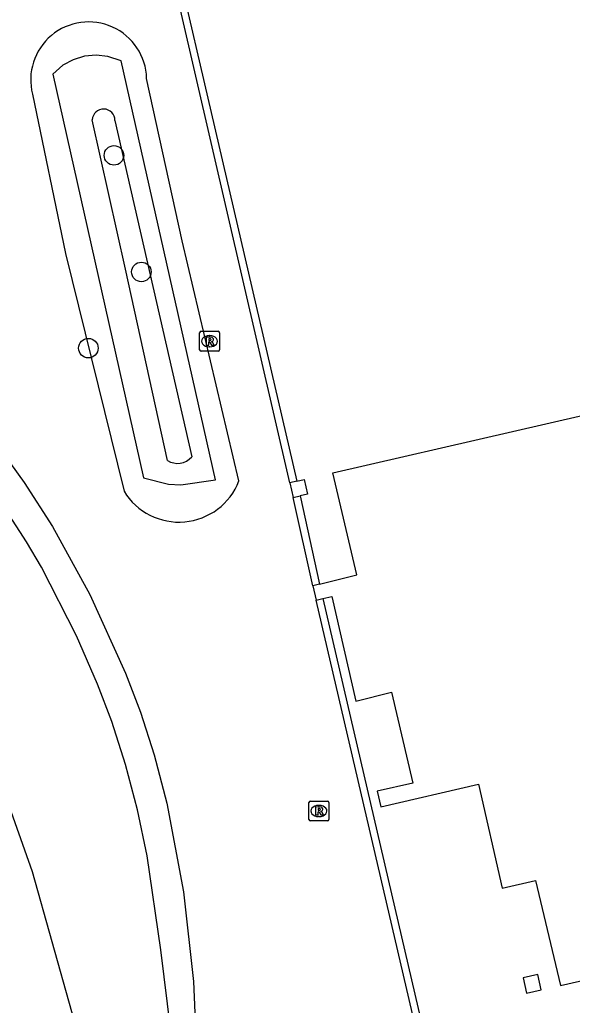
# Model space of a CAD drawing. Extents: x 156414 to 157775, y 382335 to 383765.
# Drawn here: x 156520.57 to 156548.24, y 383290.75 to 383340.12 of the extents above; entities that cross this region are included whole.
import ezdxf

# ---------------------------------------------------------------- set-up
doc = ezdxf.new("R2010")
doc.units = 0
for name, color, linetype in [('IMGEO_Boom', 7, 'Continuous'), ('IMGEO_Groenvoorziening', 7, 'Continuous'), ('IMGEO_Muur', 7, 'Continuous'), ('IMGEO_Pand', 7, 'Continuous'), ('IMGEO_Rioolput', 7, 'Continuous'), ('IMGEO_Voetpad_halfverhard', 7, 'Continuous')]:
    doc.layers.add(name, color=color, linetype=linetype)

msp = doc.modelspace()

# ---------------------------------------------------------------- linework, layer by layer
at = {"layer": 'IMGEO_Boom'}
for centre in [(156525.294, 383333.329), (156526.667, 383327.488), (156524.014, 383323.672)]:
    msp.add_circle(centre, 0.489, dxfattribs=at)
at = {"layer": 'IMGEO_Groenvoorziening'}
for points in [[(156525.662, 383338.065), (156524.994, 383338.282), (156524.408, 383338.348), (156523.821, 383338.293), (156523.257, 383338.121), (156522.739, 383337.839), (156522.224, 383337.402), (156526.775, 383317.175), (156528.019, 383316.863), (156528.639, 383316.83), (156530.384, 383317.077), (156525.662, 383338.065)], [(156531.549, 383317.018), (156528.709, 383329.046), (156526.93, 383337.184)], [(156521.214, 383336.39), (156522.863, 383328.404), (156525.799, 383316.502)], [(156525.874, 383327.629), (156524.207, 383335.11)], [(156525.345, 383335.075), (156529.189, 383318.227)], [(156527.969, 383318.045), (156525.874, 383327.629)], [(156501.754, 383321.125), (156501.123, 383321.208), (156501.146, 383319.557), (156501.833, 383319.362), (156503.105, 383318.28), (156504.428, 383317.956), (156506.857, 383318.231), (156510.123, 383317.579), (156512.285, 383315.782), (156514.713, 383312.022), (156517.984, 383306.47), (156521.19, 383297.454), (156524.152, 383286.928), (156526.792, 383273.018), (156527.17, 383264.414), (156533.729, 383254.257), (156538.133, 383243.112), (156540.393, 383235.501), (156543.966, 383224.444), (156545.398, 383217.329)]]:
    msp.add_lwpolyline(points, dxfattribs=at)
for centre, radius, start, end in [((156524.027, 383337.11), 2.904, 1.4646, 194.3519), ((156524.776, 383335.081), 0.569, 359.4086, 177.0681), ((156528.472, 383318.85), 0.95, 237.9811, 318.9886), ((156528.547, 383318.174), 3.217, 211.3135, 338.9424)]:
    msp.add_arc(centre, radius, start, end, dxfattribs=at)
at = {"layer": 'IMGEO_Muur'}
for points in [[(156534.097, 383316.932), (156523.921, 383361.007)], [(156524.222, 383361.076), (156534.45, 383317.01)], [(156535.249, 383311.769), (156534.261, 383316.189)], [(156534.622, 383316.269), (156535.587, 383311.853)], [(156545.703, 383266.883), (156535.412, 383311.039)], [(156535.757, 383311.125), (156546.014, 383266.956)]]:
    msp.add_lwpolyline(points, dxfattribs=at)
at = {"layer": 'IMGEO_Pand'}
for points in [[(156535.587, 383311.853), (156537.454, 383312.319), (156536.257, 383317.428), (156554.246, 383321.562), (156555.519, 383315.962)], [(156534.45, 383317.01), (156534.097, 383316.932)], [(156534.097, 383316.932), (156534.261, 383316.189)], [(156534.45, 383317.01), (156534.82, 383317.091), (156534.984, 383316.349), (156534.622, 383316.269)], [(156534.261, 383316.189), (156534.622, 383316.269)], [(156535.587, 383311.853), (156535.249, 383311.769)], [(156535.249, 383311.769), (156535.412, 383311.039)], [(156535.412, 383311.039), (156535.757, 383311.125)], [(156535.757, 383311.125), (156536.21, 383311.238), (156537.403, 383305.981), (156539.198, 383306.443), (156540.253, 383301.879), (156538.478, 383301.477), (156538.657, 383300.687), (156543.551, 383301.835), (156544.733, 383296.614), (156546.406, 383297), (156547.659, 383291.746), (156556.588, 383293.788), (156556.766, 383292.95), (156557.499, 383293.118), (156557.291, 383294.025), (156561.735, 383295.045), (156561.943, 383294.139), (156562.388, 383294.241)], [(156545.953, 383291.356), (156546.685, 383291.523), (156546.511, 383292.292), (156545.778, 383292.126), (156545.953, 383291.356)]]:
    msp.add_lwpolyline(points, dxfattribs=at)
at = {"layer": 'IMGEO_Rioolput'}
for p, q in [((156529.58, 383323.591), (156529.58, 383324.443)), ((156529.655, 383324.517), (156530.507, 383324.517)), ((156530.068, 383324.297), (156530.093, 383324.297)), ((156530.581, 383324.443), (156530.581, 383323.591)), ((156530.507, 383323.517), (156529.655, 383323.517)), ((156530.091, 383323.737), (156530.066, 383323.737)), ((156535.056, 383300.059), (156535.056, 383300.911)), ((156535.131, 383300.985), (156535.983, 383300.985)), ((156535.544, 383300.765), (156535.569, 383300.765)), ((156536.057, 383300.911), (156536.057, 383300.059)), ((156535.567, 383300.205), (156535.542, 383300.205)), ((156535.983, 383299.985), (156535.131, 383299.985))]:
    msp.add_line(p, q, dxfattribs=at)
for points in [[(156529.58, 383323.591), (156529.58, 383324.443)], [(156529.655, 383324.517), (156530.507, 383324.517)], [(156530.581, 383324.443), (156530.581, 383323.591)], [(156530.169, 383324.215), (156529.917, 383324.217), (156529.917, 383323.817)], [(156529.917, 383323.817), (156530.041, 383323.817), (156530.041, 383323.979), (156530.052, 383323.979)], [(156530.095, 383324.136), (156530.041, 383324.136), (156530.041, 383324.055)], [(156530.041, 383324.055), (156530.093, 383324.055)], [(156530.099, 383323.95), (156530.17, 383323.817), (156530.31, 383323.817), (156530.245, 383323.943)], [(156530.507, 383323.517), (156529.655, 383323.517)], [(156535.056, 383300.059), (156535.056, 383300.911)], [(156535.131, 383300.985), (156535.983, 383300.985)], [(156535.645, 383300.683), (156535.393, 383300.685), (156535.393, 383300.285)], [(156535.571, 383300.604), (156535.517, 383300.604), (156535.517, 383300.523)], [(156536.057, 383300.911), (156536.057, 383300.059)], [(156535.393, 383300.285), (156535.517, 383300.285), (156535.517, 383300.447), (156535.528, 383300.447)], [(156535.517, 383300.523), (156535.569, 383300.523)], [(156535.575, 383300.418), (156535.646, 383300.285), (156535.786, 383300.285), (156535.721, 383300.411)], [(156535.983, 383299.985), (156535.131, 383299.985)]]:
    msp.add_lwpolyline(points, dxfattribs=at)
for centre, radius, start, end in [((156529.657, 383324.441), 0.0765, 91.552, 178.448), ((156529.657, 383324.441), 0.0765, 91.552, 178.448), ((156530.505, 383324.441), 0.0765, 1.552, 88.448), ((156530.505, 383324.441), 0.0765, 1.552, 88.448), ((156530.051, 383323.926), 0.0533, 26.0293, 88.6989), ((156530.077, 383324.244), 0.19, 274.7715, 282.9687), ((156530.101, 383324.04), 0.0964, 77.0061, 93.1865), ((156530.115, 383324.097), 0.0378, 276.6634, 79.6772), ((156530.168, 383324.105), 0.109, 350.3612, 89.416), ((156530.166, 383324.105), 0.112, 277.5842, 350.9817), ((156530.15, 383323.89), 0.108, 29.5134, 73.7905), ((156529.657, 383323.593), 0.0765, 181.552, 268.448), ((156529.657, 383323.593), 0.0765, 181.552, 268.448), ((156530.505, 383323.593), 0.0765, 271.552, 358.448), ((156530.505, 383323.593), 0.0765, 271.552, 358.448), ((156535.133, 383300.909), 0.0765, 91.552, 178.448), ((156535.133, 383300.909), 0.0765, 91.552, 178.448), ((156535.577, 383300.508), 0.0964, 77.0061, 93.1865), ((156535.591, 383300.565), 0.0378, 276.6634, 79.6772), ((156535.644, 383300.573), 0.109, 350.3612, 89.416), ((156535.981, 383300.909), 0.0765, 1.552, 88.448), ((156535.981, 383300.909), 0.0765, 1.552, 88.448), ((156535.527, 383300.394), 0.0533, 26.0293, 88.6989), ((156535.553, 383300.712), 0.19, 274.7715, 282.9687), ((156535.642, 383300.573), 0.112, 277.5842, 350.9817), ((156535.626, 383300.358), 0.108, 29.5134, 73.7905), ((156535.133, 383300.061), 0.0765, 181.552, 268.448), ((156535.133, 383300.061), 0.0765, 181.552, 268.448), ((156535.981, 383300.061), 0.0765, 271.552, 358.448), ((156535.981, 383300.061), 0.0765, 271.552, 358.448)]:
    msp.add_arc(centre, radius, start, end, dxfattribs=at)
for centre, major_axis, ratio, start_param, end_param in [((156530.067, 383324.017), (-0.387, 0.002), 0.722429, 4.712389, 7.853982), ((156530.092, 383324.017), (-0.39, 0.002), 0.717154, 1.570796, 4.712389), ((156535.543, 383300.485), (-0.387, 0.002), 0.722429, 4.712389, 7.853982), ((156535.568, 383300.485), (-0.39, 0.002), 0.717154, 1.570796, 4.712389)]:
    msp.add_ellipse(centre, major_axis=major_axis, ratio=ratio, start_param=start_param, end_param=end_param, dxfattribs=at)
at = {"layer": 'IMGEO_Voetpad_halfverhard'}
for points in [[(156518.95, 383319.503), (156520.804, 383316.946), (156522.214, 383314.736), (156524.085, 383311.337), (156525.873, 383307.39), (156526.619, 383305.43), (156527.305, 383303.3), (156527.946, 383300.869), (156528.783, 383296.435), (156529.281, 383291.939), (156529.378, 383289.587), (156529.312, 383283.772), (156529.637, 383275.898), (156529.868, 383273.132), (156530.346, 383270.169), (156530.908, 383267.612), (156531.587, 383265.084), (156532.449, 383262.319), (156533.519, 383259.269)], [(156532.758, 383257.093), (156531.033, 383261.802), (156530.134, 383264.686), (156529.447, 383267.245), (156528.697, 383270.781), (156528.381, 383272.879), (156528.067, 383277.729), (156528.323, 383283.545), (156528.148, 383289.478), (156527.634, 383293.532), (156526.956, 383298.244), (156526.475, 383300.542), (156525.877, 383302.812), (156525.185, 383304.965), (156524.47, 383306.841), (156523.414, 383309.259), (156521.659, 383312.704), (156520.921, 383313.966), (156518.861, 383317.119)]]:
    msp.add_lwpolyline(points, dxfattribs=at)

doc.saveas('drawing.dxf')
